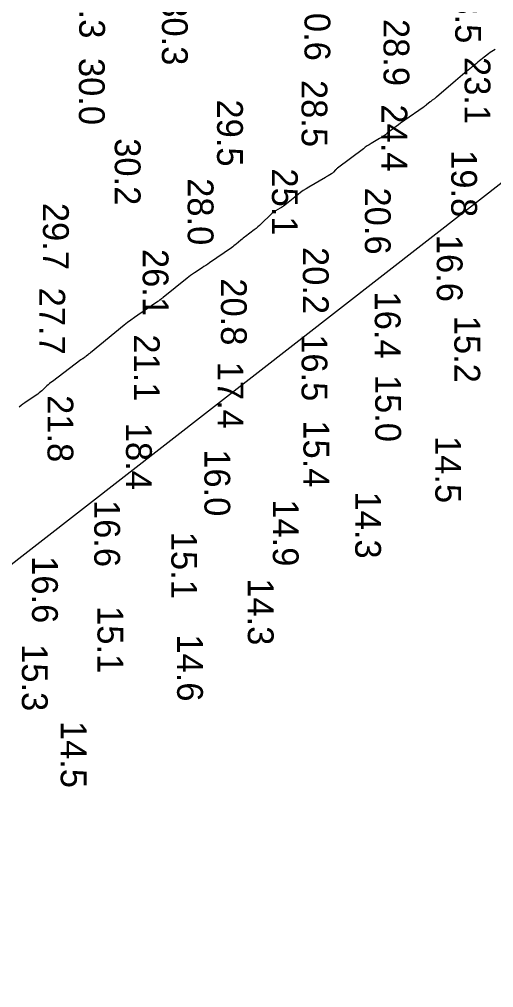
# Model space of a CAD drawing. Extents: x 1178573 to 1187098, y 693282 to 751751.
# Drawn here: x 1180318.9 to 1180548.7, y 720138.7 to 720608.2 of the extents above; entities that cross this region are included whole.
import ezdxf

# ---------------------------------------------------------------- set-up
doc = ezdxf.new("R2010")
doc.units = 0
for name, color, linetype in [('G-ANNO-PATT', 7, 'Continuous'), ('V-HYDS-MAJR', 7, 'Continuous'), ('V-HYDS-SOUN', 7, 'Continuous')]:
    doc.layers.add(name, color=color, linetype=linetype)

msp = doc.modelspace()

# ---------------------------------------------------------------- linework, layer by layer
at = {"layer": 'G-ANNO-PATT'}
for points in [[(1179618.07, 719554.17), (1179993.05, 720093.17), (1180976.01, 720859.17)], [(1180549.43, 720593.6), (1180548.61, 720593.13), (1180547.82, 720592.62), (1180547.04, 720592.09), (1180546.28, 720591.53), (1180543.27, 720589.23), (1180542.52, 720588.65), (1180541.78, 720588.07), (1180541.05, 720587.47), (1180540.32, 720586.87), (1180534.81, 720582.27), (1180533.65, 720581.3), (1180532.5, 720580.33), (1180531.35, 720579.35), (1180530.2, 720578.38), (1180520.97, 720570.49), (1180520.73, 720570.29), (1180520.49, 720570.1), (1180520.25, 720569.91), (1180520, 720569.73), (1180518.99, 720569), (1180518.74, 720568.81), (1180518.5, 720568.63), (1180518.25, 720568.44), (1180518.01, 720568.24), (1180516.16, 720566.72), (1180515.77, 720566.4), (1180515.37, 720566.09), (1180514.96, 720565.79), (1180514.55, 720565.5), (1180505.68, 720559.35), (1180504.62, 720558.6), (1180503.58, 720557.85), (1180502.54, 720557.08), (1180501.51, 720556.3), (1180497.19, 720552.98), (1180496.27, 720552.29), (1180495.32, 720551.64), (1180494.36, 720551), (1180493.38, 720550.4), (1180489.4, 720548.06), (1180488.42, 720547.46), (1180487.45, 720546.83), (1180486.5, 720546.18), (1180485.57, 720545.5), (1180473.11, 720536.12), (1180472.83, 720535.91), (1180472.57, 720535.68), (1180472.32, 720535.44), (1180472.08, 720535.19), (1180471.13, 720534.17), (1180470.89, 720533.93), (1180470.63, 720533.7), (1180470.35, 720533.49), (1180470.06, 720533.31), (1180468.57, 720532.42), (1180468.23, 720532.21), (1180467.88, 720532.01), (1180467.53, 720531.8), (1180467.18, 720531.6), (1180459.18, 720526.93), (1180457.81, 720526.1), (1180456.48, 720525.22), (1180455.18, 720524.29), (1180453.92, 720523.31), (1180447.47, 720518.13), (1180446.95, 720517.72), (1180446.41, 720517.34), (1180445.85, 720516.98), (1180445.28, 720516.65), (1180442.96, 720515.36), (1180442.39, 720515.02), (1180441.85, 720514.64), (1180441.34, 720514.23), (1180440.85, 720513.78), (1180436.08, 720509.11), (1180435.27, 720508.34), (1180434.44, 720507.59), (1180433.58, 720506.87), (1180432.7, 720506.18), (1180428.5, 720502.99), (1180427.92, 720502.54), (1180427.35, 720502.09), (1180426.79, 720501.63), (1180426.23, 720501.16), (1180424.01, 720499.28), (1180423.45, 720498.82), (1180422.87, 720498.37), (1180422.29, 720497.93), (1180421.7, 720497.51), (1180411.07, 720490.18), (1180410.16, 720489.55), (1180409.24, 720488.93), (1180408.32, 720488.32), (1180407.4, 720487.71), (1180403.69, 720485.28), (1180402.78, 720484.66), (1180401.87, 720484.02), (1180400.99, 720483.36), (1180400.12, 720482.68), (1180388.54, 720473.33), (1180388.34, 720473.17), (1180388.14, 720473.01), (1180387.93, 720472.86), (1180387.73, 720472.7), (1180386.89, 720472.1), (1180386.68, 720471.95), (1180386.47, 720471.8), (1180386.26, 720471.65), (1180386.05, 720471.5), (1180376.31, 720464.82), (1180374.63, 720463.65), (1180372.97, 720462.43), (1180371.34, 720461.19), (1180369.73, 720459.91), (1180353.37, 720446.61), (1180353.12, 720446.4), (1180352.87, 720446.2), (1180352.62, 720445.99), (1180352.37, 720445.79), (1180351.27, 720444.89), (1180351.07, 720444.72), (1180350.87, 720444.57), (1180350.65, 720444.41), (1180350.44, 720444.27), (1180349.57, 720443.69), (1180349.36, 720443.55), (1180349.14, 720443.4), (1180348.93, 720443.25), (1180348.72, 720443.09), (1180334.89, 720432.65), (1180334.21, 720432.13), (1180333.55, 720431.59), (1180332.91, 720431.04), (1180332.27, 720430.47), (1180329.76, 720428.17), (1180329.12, 720427.6), (1180328.46, 720427.06), (1180327.78, 720426.55), (1180327.09, 720426.06), (1180321.53, 720422.3), (1180320.6, 720421.65), (1180319.69, 720420.95), (1180318.82, 720420.22)]]:
    msp.add_lwpolyline(points, dxfattribs=at)
at = {"layer": 'V-HYDS-MAJR'}
msp.add_lwpolyline([(1180549.43, 720593.6), (1180548.61, 720593.13), (1180547.82, 720592.62), (1180547.04, 720592.09), (1180546.28, 720591.53), (1180543.27, 720589.23), (1180542.52, 720588.65), (1180541.78, 720588.07), (1180541.05, 720587.47), (1180540.32, 720586.87), (1180534.81, 720582.27), (1180533.65, 720581.3), (1180532.5, 720580.33), (1180531.35, 720579.35), (1180530.2, 720578.38), (1180520.97, 720570.49), (1180520.73, 720570.29), (1180520.49, 720570.1), (1180520.25, 720569.91), (1180520, 720569.73), (1180518.99, 720569), (1180518.74, 720568.81), (1180518.5, 720568.63), (1180518.25, 720568.44), (1180518.01, 720568.24), (1180516.16, 720566.72), (1180515.77, 720566.4), (1180515.37, 720566.09), (1180514.96, 720565.79), (1180514.55, 720565.5), (1180505.68, 720559.35), (1180504.62, 720558.6), (1180503.58, 720557.85), (1180502.54, 720557.08), (1180501.51, 720556.3), (1180497.19, 720552.98), (1180496.27, 720552.29), (1180495.32, 720551.64), (1180494.36, 720551), (1180493.38, 720550.4), (1180489.4, 720548.06), (1180488.42, 720547.46), (1180487.45, 720546.83), (1180486.5, 720546.18), (1180485.57, 720545.5), (1180473.11, 720536.12), (1180472.83, 720535.91), (1180472.57, 720535.68), (1180472.32, 720535.44), (1180472.08, 720535.19), (1180471.13, 720534.17), (1180470.89, 720533.93), (1180470.63, 720533.7), (1180470.35, 720533.49), (1180470.06, 720533.31), (1180468.57, 720532.42), (1180468.23, 720532.21), (1180467.88, 720532.01), (1180467.53, 720531.8), (1180467.18, 720531.6), (1180459.18, 720526.93), (1180457.81, 720526.1), (1180456.48, 720525.22), (1180455.18, 720524.29), (1180453.92, 720523.31), (1180447.47, 720518.13), (1180446.95, 720517.72), (1180446.41, 720517.34), (1180445.85, 720516.98), (1180445.28, 720516.65), (1180442.96, 720515.36), (1180442.39, 720515.02), (1180441.85, 720514.64), (1180441.34, 720514.23), (1180440.85, 720513.78), (1180436.08, 720509.11), (1180435.27, 720508.34), (1180434.44, 720507.59), (1180433.58, 720506.87), (1180432.7, 720506.18), (1180428.5, 720502.99), (1180427.92, 720502.54), (1180427.35, 720502.09), (1180426.79, 720501.63), (1180426.23, 720501.16), (1180424.01, 720499.28), (1180423.45, 720498.82), (1180422.87, 720498.37), (1180422.29, 720497.93), (1180421.7, 720497.51), (1180411.07, 720490.18), (1180410.16, 720489.55), (1180409.24, 720488.93), (1180408.32, 720488.32), (1180407.4, 720487.71), (1180403.69, 720485.28), (1180402.78, 720484.66), (1180401.87, 720484.02), (1180400.99, 720483.36), (1180400.12, 720482.68), (1180388.54, 720473.33), (1180388.34, 720473.17), (1180388.14, 720473.01), (1180387.93, 720472.86), (1180387.73, 720472.7), (1180386.89, 720472.1), (1180386.68, 720471.95), (1180386.47, 720471.8), (1180386.26, 720471.65), (1180386.05, 720471.5), (1180376.31, 720464.82), (1180374.63, 720463.65), (1180372.97, 720462.43), (1180371.34, 720461.19), (1180369.73, 720459.91), (1180353.37, 720446.61), (1180353.12, 720446.4), (1180352.87, 720446.2), (1180352.62, 720445.99), (1180352.37, 720445.79), (1180351.27, 720444.89), (1180351.07, 720444.72), (1180350.87, 720444.57), (1180350.65, 720444.41), (1180350.44, 720444.27), (1180349.57, 720443.69), (1180349.36, 720443.55), (1180349.14, 720443.4), (1180348.93, 720443.25), (1180348.72, 720443.09), (1180334.89, 720432.65), (1180334.21, 720432.13), (1180333.55, 720431.59), (1180332.91, 720431.04), (1180332.27, 720430.47), (1180329.76, 720428.17), (1180329.12, 720427.6), (1180328.46, 720427.06), (1180327.78, 720426.55), (1180327.09, 720426.06), (1180321.53, 720422.3), (1180320.6, 720421.65), (1180319.69, 720420.95), (1180318.82, 720420.22)], dxfattribs=at)

# ---------------------------------------------------------------- texts
at = {"layer": 'V-HYDS-SOUN'}
for s, p in [('28.3 ', (1180347.9, 720631.51)), ('28.5 ', (1180530.09, 720629.13)), ('30.3 ', (1180387.96, 720618.45)), ('30.6 ', (1180457.05, 720620.65)), ('28.9 ', (1180495.35, 720608.41)), ('30.0 ', (1180347.73, 720589.52)), ('23.1 ', (1180534.65, 720589.97)), ('28.5 ', (1180455.62, 720578.83)), ('29.5 ', (1180414.7, 720569.38)), ('24.4 ', (1180494.35, 720566.98)), ('30.2 ', (1180365.11, 720550.6)), ('19.8 ', (1180528.16, 720544.8)), ('25.1 ', (1180441.28, 720535.96)), ('28.0 ', (1180400.46, 720531.22)), ('20.6 ', (1180486.31, 720526.69)), ('29.7 ', (1180330.34, 720519.24)), ('16.6 ', (1180521.16, 720503.75)), ('26.1 ', (1180378.65, 720496.89)), ('20.2 ', (1180456.25, 720497.84)), ('20.8 ', (1180416.57, 720482.66)), ('27.7 ', (1180328.57, 720478.16)), ('16.4 ', (1180491.11, 720476.27)), ('15.2 ', (1180529.68, 720464.51)), ('21.1 ', (1180374.39, 720455.48)), ('16.5 ', (1180455.65, 720455.57)), ('17.4 ', (1180414.96, 720442.22)), ('15.0 ', (1180491.33, 720435.85)), ('21.8 ', (1180332.52, 720426.03)), ('18.4 ', (1180370.57, 720412.62)), ('15.4 ', (1180456.53, 720413.8)), ('14.5 ', (1180520.45, 720406.19)), ('16.0 ', (1180408.56, 720399.79)), ('16.6 ', (1180355.18, 720375.18)), ('14.9 ', (1180441.71, 720375.51)), ('14.3 ', (1180481.62, 720379.28)), ('15.1 ', (1180392.53, 720359.78)), ('16.6 ', (1180325.03, 720347.95)), ('14.3 ', (1180429.59, 720337.25)), ('15.1 ', (1180356.73, 720323.73)), ('14.6 ', (1180395.34, 720310.02)), ('15.3 ', (1180320.11, 720305.29)), ('14.5 ', (1180338.92, 720268.07))]:
    msp.add_text(s, height=12.5, rotation=270, dxfattribs=at).set_placement(p)

doc.saveas('drawing.dxf')
